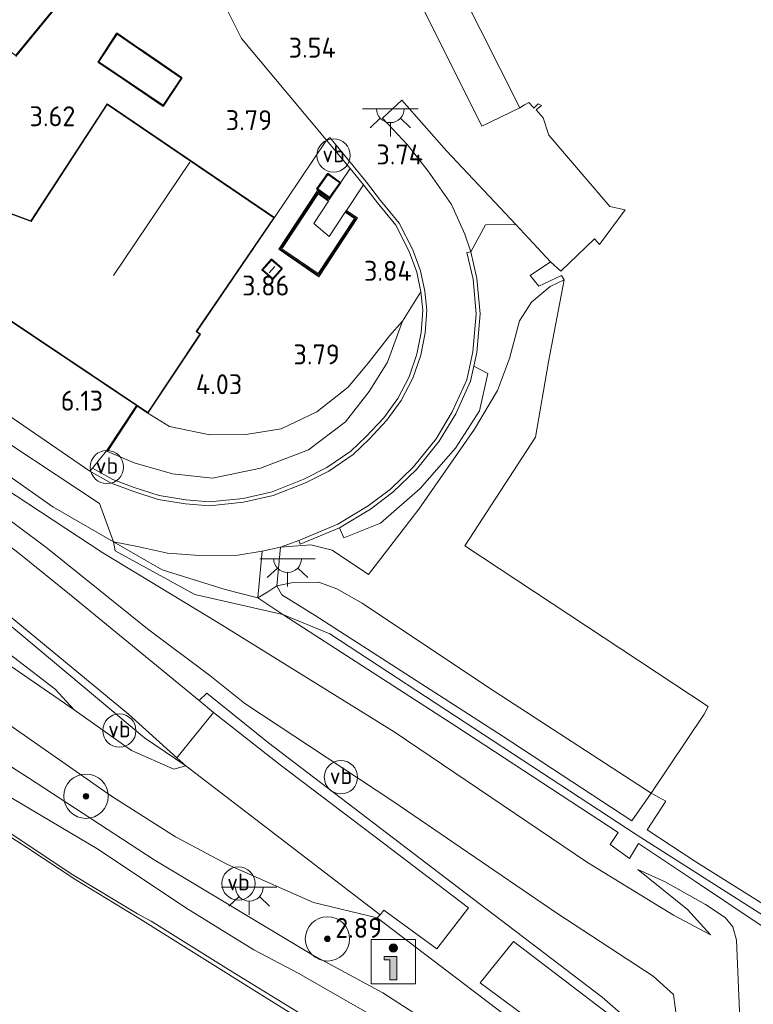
# Model space of a CAD drawing. Extents: x 130905 to 137824, y 412333 to 417928.
# Tile 276 of 313: x 137407 to 137474, y 416286 to 416375. Entities that reach past the tile are written whole.
import ezdxf
from ezdxf.enums import TextEntityAlignment as Align
from ezdxf.lldxf.tags import DXFTag

# ---------------------------------------------------------------- set-up
doc = ezdxf.new("R2010")
doc.units = 0
for name, color, linetype, lineweight in [('B-ME-BC-BETONVORM-GV', 50, 'Continuous', 18), ('B-ME-GR-BOOM-S', 90, 'Continuous', 25), ('B-ME-GR-GRAS-GV', 60, 'Continuous', 13), ('B-ME-GW-TALUD_KRUIN-G', 90, 'Continuous', 18), ('B-ME-GW-TALUD_TEEN-G', 90, 'Continuous', 18), ('B-ME-IE-MEUBILAIR_WEGMEUBILAIR-S', 7, 'Continuous', 25), ('B-ME-IE-TERREINAFSCHEIDING_KUNSTMATIG_HEKWERK-G', 20, 'IE-TERREINAFSCHEIDING-KUNSTMATIG', 18), ('B-ME-IE-TERREINAFSCHEIDING_KUNSTMATIG_MUUR-G', 90, 'IE-TERREINAFSCHEIDING-KUNSTMATIG-DICHT', 18), ('B-ME-IE-TERREINAFSCHEIDING_KUNSTMATIG_MUUR-GV', 90, 'Continuous', 18), ('B-ME-KG-KADASTRAAL_DAKRAND-G', 170, 'Continuous', 18), ('B-ME-KG-KADASTRAAL_NOK-G', 10, 'Continuous', 18), ('B-ME-KL-ET_LS_OV_LICHTPUNT-S', 190, 'Continuous', 25), ('B-ME-OG-BEBOUWING_BEDRIJVEN-GV', 7, 'Continuous', 18), ('B-ME-OG-BEBOUWING_SCHUUR-GV', 7, 'Continuous', 35), ('B-ME-OG-TERREIN_BEDRIJVENTERREIN-GV', 7, 'Continuous', 18), ('B-ME-OG-TERREIN_GROEN-GV', 7, 'Continuous', 18), ('B-ME-OG-TERREIN_GROEN_TUIN-GV', 7, 'Continuous', 18), ('B-ME-OG-WATER_POEL-GV', 7, 'Continuous', 18), ('B-ME-VH-GOOT-GV', 170, 'Continuous', 18), ('B-ME-VH-VERHARDING_ASFALT-GV', 252, 'Continuous', 18), ('B-ME-VH-VERHARDING_BASALTVERHARDING-GV', 252, 'Continuous', 18), ('B-ME-VH-VERHARDING_BETON-GV', 252, 'Continuous', 18), ('B-ME-VH-VERHARDING_HALFVERHARDING-GV', 252, 'Continuous', 18), ('B-ME-VH-VERHARDING_STRAATBAKSTEEN-GV', 252, 'Continuous', 18), ('B-ME-VH-VERHARDING_TEGEL-GV', 252, 'Continuous', 18), ('B-ME-WH-WINTERBED-G', 150, 'WH-WINTERBED', 18), ('X-XX-AL-HOOGTELABEL-S', 7, 'Continuous', 25)]:
    doc.layers.add(name, color=color, linetype=linetype, lineweight=lineweight)
doc.styles.add('NLCS-ISO', font='NLCS-ISO.ttf')
doc.styles.add('NLCS-ISO-ANNOTATIVE-T18', font='NLCS-ISO.ttf', dxfattribs={"height": 1.8})
doc.styles.get("Standard").update_dxf_attribs({"font": 'arial.ttf'})
doc.linetypes.add('IE-TERREINAFSCHEIDING-KUNSTMATIG', pattern='A,4,[82,NLCS.SHX,S=0.75,R=90,X=0,Y=0],4,-2', length=10)
doc.linetypes.add('IE-TERREINAFSCHEIDING-KUNSTMATIG-DICHT', pattern='A,8,-1,[82,NLCS.SHX,S=0.75,R=90,X=0,Y=0],-1', length=10)
tags = doc.linetypes.add('WH-WINTERBED', pattern='A,6,-3.5,["WB",Standard,S=1.8,R=0,X=-1.5,Y=-0.9],-3.5,6,-3.5,6,-3.5,6,-3.5,6,-3.5', length=51).pattern_tags.tags
tags[6] = DXFTag(74, 10)

# ---------------------------------------------------------------- blocks, each defined once
blk = doc.blocks.new('SAL-HOOGTELABEL-SO')
at = {"color": 0, "linetype": 'ByBlock', "lineweight": -2, "style": 'NLCS-ISO-ANNOTATIVE-T18'}
blk.add_attdef('HOOGTE', text='', height=1.8, dxfattribs=at).set_placement((2.788, 0), align=Align.RIGHT)
blk = doc.blocks.new('SGR-BOOM_01-SO')
at = {"linetype": 'ByBlock', "lineweight": 18}
h = blk.add_hatch(color=0, dxfattribs=at)
h.dxf.hatch_style = 1
edge = h.paths.add_edge_path()
edge.add_arc((0, 0), 0.25, 0, 360)
at = {"color": 0, "linetype": 'ByBlock', "lineweight": 18}
for radius in [2, 0.25]:
    blk.add_circle((0, 0), radius, dxfattribs=at)
blk = doc.blocks.new('SIE-WEG_VERKEERSBORD_INFORMATIE-SO')
at = {"linetype": 'ByBlock', "lineweight": 18}
h = blk.add_hatch(color=0, dxfattribs=at)
h.dxf.hatch_style = 1
edge = h.paths.add_edge_path()
edge.add_arc((0, 1.247), 0.373, 0, 360)
h = blk.add_hatch(color=0, dxfattribs=at)
h.dxf.hatch_style = 1
h.paths.add_polyline_path([(0.316, 0.489), (-0.823, 0.489), (-0.823, 0.194), (-0.316, 0.194), (-0.316, -1.62), (0.316, -1.62)])
at = {"color": 0, "linetype": 'ByBlock', "lineweight": 18}
for points in [[(-2, -2), (2, -2), (2, 2), (-2, 2)], [(0.316, 0.489), (-0.823, 0.489), (-0.823, 0.194), (-0.316, 0.194), (-0.316, -1.62), (0.316, -1.62)]]:
    blk.add_lwpolyline(points, close=True, dxfattribs=at)
blk.add_circle((0, 1.247), 0.373, dxfattribs=at)
blk = doc.blocks.new('SKL-ET_OV_LICHTPUNT-SO')
at = {"color": 0, "linetype": 'ByBlock', "lineweight": 18}
for points in [[(-1.25, 0), (-2.5, 0)], [(1.25, 0), (2.5, 0)], [(-0.915, -0.851), (-1.831, -1.703)], [(0.915, -0.851), (1.831, -1.703)], [(0, -1.25), (0, -2.5)]]:
    blk.add_lwpolyline(points, dxfattribs=at)
blk.add_lwpolyline([(0, 0), (1.25, 0, -1), (-1.25, 0)], format="xyb", close=True, dxfattribs=at)
blk = doc.blocks.new('SIE-WEG_PAAL_VERKEERSBORD-SO')
at = {"color": 0, "linetype": 'ByBlock', "lineweight": 18}
blk.add_circle((0, 0), 1.5, dxfattribs=at)
at = {"color": 0, "linetype": 'ByBlock', "lineweight": 18, "style": 'NLCS-ISO'}
blk.add_text('vb', height=1.5, dxfattribs=at).set_placement((0, 0.132), align=Align.MIDDLE_CENTER)

msp = doc.modelspace()

# ---------------------------------------------------------------- linework, layer by layer
at = {"layer": 'B-ME-BC-BETONVORM-GV'}
msp.add_polyline3d([(137452.446, 416367.043, 3.442), (137449.021, 416365.388, 3.568), (137441.905, 416379.635, 3.508), (137445.292, 416381.278, 3.385)], close=True, dxfattribs=at)
at = {"layer": 'B-ME-GR-GRAS-GV'}
for points in [[(137305.965, 416361.624, 2.83), (137313.026, 416359.759, 3.093), (137324.569, 416356.374, 2.88), (137333.761, 416354.074, 2.905), (137345.902, 416350.973, 2.918), (137356.177, 416348.116, 3.03), (137362.24, 416345.63, 2.955), (137370.32, 416341.928, 2.943), (137375.642, 416338.921, 2.893), (137381.025, 416334.977, 2.52), (137393.288, 416326.915, 2.61), (137404.783, 416318.996, 2.694), (137410.525, 416314.594, 2.712), (137412.244, 416312.719, 2.742), (137400.218, 416320.989, 2.562), (137385.862, 416331.116, 2.442), (137375.953, 416336.946, 2.379), (137366.554, 416341.713, 2.677), (137359.629, 416344.677, 2.698), (137352.301, 416347.056, 2.691), (137344.854, 416349.057, 2.715), (137337.144, 416350.813, 2.712), (137322.104, 416353.464, 2.673), (137305.501, 416355.997, 2.565)], [(137306.127, 416351.221, 2.574), (137322.943, 416348.69, 2.604), (137335.523, 416346.601, 2.604), (137346.245, 416344.018, 2.544), (137356.151, 416341.126, 2.648), (137363.23, 416338.267, 2.421), (137369.994, 416335.013, 2.199), (137376.973, 416331.013, 2.199), (137387.162, 416324.535, 2.428), (137401.026, 416315.101, 2.618), (137415.621, 416304.956, 2.824), (137421.37, 416301.284, 2.924), (137426.087, 416298.781, 2.949), (137433.842, 416295.343, 3.037), (137439.567, 416293.968, 3.081), (137456.021, 416281.463, 2.943), (137457.509, 416280.087, 2.994), (137458.497, 416278.505, 3.003), (137459.415, 416277.038, 3.177), (137459.75, 416274.908, 3.082), (137460.759, 416263.191, 3.276), (137462.449, 416245.239, 3.528), (137474.618, 416233.46, 3.519)], [(137442.971, 416285.334, 2.788), (137440.096, 416287.194, 2.788), (137433.675, 416290.656, 2.689), (137419.458, 416299.194, 2.646), (137408.111, 416306.59, 2.439), (137393.653, 416315.837, 2.298), (137377.615, 416327.274, 2.073), (137372.789, 416330.262, 2.055), (137363.809, 416335.765, 2.239), (137356.123, 416339.284, 2.39), (137348.361, 416342.241, 2.446), (137338.868, 416344.326, 2.415), (137324.705, 416346.847, 2.424), (137314.581, 416348.531, 2.28), (137313.311, 416348.59, 2.217), (137312.471, 416348.299, 2.112), (137311.893, 416346.619, 1.689), (137311.263, 416342.7, 1.107), (137309.979, 416342.488, 1.101), (137308.55, 416342.362, 1.101)], [(137370.051, 416348.285, 5.993), (137374.611, 416345.044, 5.703), (137382.835, 416339.728, 5.164), (137391.412, 416333.283, 4.787), (137403.147, 416323.849, 4.35), (137417.129, 416312.338, 3.645), (137421.5, 416308.405, 3.276), (137422.322, 416307.666, 3.207), (137418.593, 416310.208, 3.501), (137404.539, 416321.931, 4.134), (137386.858, 416335.459, 4.797), (137380.557, 416340.175, 5.145), (137374.807, 416343.614, 5.283), (137371.849, 416345.773, 5.625)], [(137371.849, 416345.773, 5.625), (137374.807, 416343.614, 5.283), (137380.557, 416340.175, 5.145), (137386.858, 416335.459, 4.797), (137404.539, 416321.931, 4.134), (137418.593, 416310.208, 3.501), (137422.322, 416307.666, 3.207), (137421.245, 416307.374, 2.985), (137417.426, 416309.069, 2.859), (137412.244, 416312.719, 2.742), (137410.525, 416314.594, 2.712), (137404.783, 416318.996, 2.694), (137393.288, 416326.915, 2.61), (137381.025, 416334.977, 2.52), (137375.642, 416338.921, 2.893), (137370.32, 416341.928, 2.943)], [(137398.765, 416339.17, 6.386), (137410.312, 416331.046, 6.122), (137415.785, 416327.879, 5.971), (137420.172, 416325.358, 6.063), (137425.851, 416323.597, 6.318), (137428.803, 416322.85, 6.3), (137431.069, 416321.32, 6.36), (137446.76, 416311.198, 6.675), (137461.321, 416301.679, 6.659), (137460.603, 416300.576, 6.659), (137462.323, 416299.332, 6.659), (137463.15, 416300.662, 6.553), (137468.287, 416297.239, 7.33), (137474.215, 416293.278, 8.062)], [(137363.809, 416335.765, 2.239), (137372.789, 416330.262, 2.055), (137377.615, 416327.274, 2.073), (137393.653, 416315.837, 2.298), (137408.111, 416306.59, 2.439), (137419.458, 416299.194, 2.646), (137433.675, 416290.656, 2.689), (137440.096, 416287.194, 2.788), (137442.971, 416285.334, 2.788)], [(137466.618, 416284.753, 3.393), (137466.304, 416287.05, 3.411), (137464.484, 416288.708, 3.352), (137455.771, 416294.394, 3.351), (137440.975, 416304.501, 3.467), (137427.649, 416313.314, 3.552), (137424.477, 416315.827, 3.732), (137418.87, 416320.025, 3.93), (137409.804, 416327.319, 4.443), (137398.816, 416335.483, 4.843)], [(137398.816, 416335.483, 4.843), (137409.804, 416327.319, 4.443), (137418.87, 416320.025, 3.93), (137424.477, 416315.827, 3.732), (137427.649, 416313.314, 3.552), (137440.975, 416304.501, 3.467), (137455.771, 416294.394, 3.351), (137464.484, 416288.708, 3.352), (137466.304, 416287.05, 3.411), (137466.618, 416284.753, 3.393)], [(137462.007, 416284.935, 3.241), (137459.858, 416286.804, 3.174), (137448.154, 416295.742, 3.099), (137429.762, 416309.762, 3.288), (137424.198, 416314.245, 3.586), (137423.526, 416313.583, 3.573), (137411.808, 416323.169, 4.117), (137407.428, 416326.723, 4.379), (137397.626, 416334.293, 4.779)], [(137405.852, 416332.788, 6.104), (137414.818, 416326.907, 5.835), (137425.21, 416320.597, 6.33), (137441.111, 416310.738, 6.519), (137458.539, 416298.971, 6.411), (137466.304, 416294.213, 6.48), (137469.649, 416292.445, 6.552), (137467.584, 416294.718, 6.618), (137463.084, 416298.33, 6.573), (137465.548, 416297.215, 6.756), (137469.202, 416295.176, 7.386), (137470.956, 416294.002, 7.857), (137471.647, 416293.153, 7.989), (137471.995, 416291.94, 8.022), (137472.331, 416284.103, 7.8)], [(137472.331, 416284.103, 7.8), (137471.995, 416291.94, 8.022), (137471.647, 416293.153, 7.989), (137470.956, 416294.002, 7.857), (137469.202, 416295.176, 7.386), (137465.548, 416297.215, 6.756), (137463.084, 416298.33, 6.573), (137467.584, 416294.718, 6.618), (137469.649, 416292.445, 6.552), (137466.304, 416294.213, 6.48), (137458.539, 416298.971, 6.411), (137441.111, 416310.738, 6.519), (137425.21, 416320.597, 6.33), (137414.818, 416326.907, 5.835), (137405.852, 416332.788, 6.104)], [(137367.266, 416331.775, 1.135), (137378.025, 416324.902, 1.017), (137386.782, 416318.779, 1.017), (137397.223, 416311.23, 1.117), (137405.86, 416305.223, 1.13), (137414.425, 416300.143, 1.142), (137422.312, 416294.882, 1.117), (137428.439, 416291.071, 1.167), (137432.507, 416288.934, 1.122), (137442.325, 416283.306, 1.338)], [(137442.325, 416283.306, 1.338), (137432.507, 416288.934, 1.122), (137428.439, 416291.071, 1.167), (137422.312, 416294.882, 1.117), (137414.425, 416300.143, 1.142), (137405.86, 416305.223, 1.13), (137397.223, 416311.23, 1.117), (137386.782, 416318.779, 1.017), (137378.025, 416324.902, 1.017), (137367.266, 416331.775, 1.135)], [(137438.368, 416281.283, 0.585), (137429.166, 416286.993, 0.585), (137417.927, 416294.022, 0.585), (137412.396, 416297.409, 0.585), (137407.973, 416300.306, 0.585), (137402.119, 416304.077, 0.585), (137395.246, 416308.803, 0.585), (137387.221, 416314.592, 0.585), (137378.724, 416320.862, 0.585), (137373.487, 416324.687, 0.585), (137368.038, 416328.734, 0.585)], [(137434.481, 416284.192, 1.033), (137426.157, 416289.302, 1.033), (137419.174, 416293.666, 0.933), (137417.956, 416294.318, 0.998), (137412.108, 416297.849, 0.946), (137405.188, 416302.44, 0.908), (137399.72, 416306.111, 0.858), (137390.916, 416312.349, 0.921), (137378.65, 416321.286, 0.846), (137369.345, 416328.093, 0.858)], [(137369.345, 416328.093, 0.858), (137378.65, 416321.286, 0.846), (137390.916, 416312.349, 0.921), (137399.72, 416306.111, 0.858), (137405.188, 416302.44, 0.908), (137412.108, 416297.849, 0.946), (137417.956, 416294.318, 0.998), (137419.174, 416293.666, 0.933), (137426.157, 416289.302, 1.033), (137434.481, 416284.192, 1.033)]]:
    msp.add_polyline3d(points, dxfattribs=at)
for points in [[(137453.362, 416351.931, 3.576), (137454.171, 416350.946, 3.57), (137456.19, 416351.906, 3.385), (137456.444, 416351.536, 3.408), (137455.173, 416350.938, 3.519), (137453.487, 416349.518, 3.78), (137452.423, 416347.839, 3.84), (137451.516, 416344.421, 4.032), (137450.426, 416341.542, 4.371), (137448.353, 416338.049, 4.479), (137443.334, 416330.83, 4.851), (137438.796, 416324.951, 5.25), (137435.527, 416327.146, 5.247), (137433.594, 416327.628, 5.247), (137430.867, 416327.422, 5.339), (137432.506, 416328.006, 5.163), (137432.642, 416327.682, 5.163), (137436.173, 416329.161, 5.001), (137436.579, 416328.253, 5.001), (137439.875, 416329.576, 4.739), (137443.464, 416332.708, 4.639), (137446.64, 416336.349, 4.526), (137448.796, 416339.699, 4.376), (137449.561, 416343.061, 4.126), (137448.287, 416343.74, 4.24), (137448.558, 416344.965, 4.179), (137448.872, 416348.471, 3.984), (137448.569, 416351.652, 3.876), (137448.018, 416354.063, 3.822), (137449.339, 416356.501, 3.78), (137452.097, 416356.511, 3.633), (137455.212, 416353.158, 3.561)], [(137447.492, 416327.517, 1.875), (137469.441, 416313.023, 1.845), (137469.087, 416312.343, 1.905), (137464.279, 416305.21, 6.387), (137449.537, 416314.802, 6.429), (137438.212, 416322.343, 6.285), (137435.922, 416323.644, 6.306), (137434.313, 416324.251, 6.249), (137432.006, 416324.225, 6.219), (137430.535, 416323.909, 6.172), (137430.867, 416327.422, 5.339), (137433.594, 416327.628, 5.247), (137435.527, 416327.146, 5.247), (137438.796, 416324.951, 5.25), (137443.334, 416330.83, 4.851), (137448.353, 416338.049, 4.479), (137450.426, 416341.542, 4.371), (137451.516, 416344.421, 4.032), (137452.423, 416347.839, 3.84), (137453.487, 416349.518, 3.78), (137455.173, 416350.938, 3.519), (137456.444, 416351.536, 3.408), (137455.026, 416344.14, 2.253), (137453.852, 416337.347, 1.782)], [(137435.023, 416334.584, 4.854), (137432.948, 416333.528, 4.965), (137430.091, 416332.404, 5.118), (137427.472, 416331.813, 5.286), (137424.434, 416331.504, 5.493), (137422.316, 416331.673, 5.61), (137419.904, 416332.068, 5.724), (137417.659, 416332.798, 5.775), (137415.731, 416333.502, 5.862), (137413.89, 416334.54, 5.994), (137415.15, 416336.099, 5.991), (137415.233, 416336.044, 5.991), (137417.643, 416335.011, 5.826), (137421.118, 416334.013, 5.762), (137424.714, 416333.621, 5.64), (137429.042, 416334.538, 5.303), (137433.383, 416336.188, 4.83), (137436.72, 416338.724, 4.638), (137438.843, 416341.457, 4.419), (137440.511, 416344.112, 4.287), (137441.869, 416347.789, 4.062), (137443.522, 416350.444, 3.981), (137443.694, 416348.777, 4.053), (137443.549, 416346.789, 4.134), (137443.166, 416344.82, 4.212), (137442.458, 416342.79, 4.284), (137441.428, 416340.816, 4.425), (137440.164, 416339.09, 4.545), (137438.589, 416337.392, 4.653), (137437.184, 416336.06, 4.731)], [(137436.72, 416338.724, 4.638), (137433.383, 416336.188, 4.83), (137429.042, 416334.538, 5.303), (137424.714, 416333.621, 5.64), (137421.118, 416334.013, 5.762), (137417.643, 416335.011, 5.826), (137415.233, 416336.044, 5.991), (137417.935, 416340.129, 4.332), (137418.892, 416339.487, 4.158), (137420.842, 416338.303, 4.311), (137424.488, 416337.54, 4.26), (137427.739, 416337.583, 4.233), (137430.919, 416338.098, 4.188), (137434.125, 416339.609, 4.128), (137436.954, 416341.834, 4.014), (137438.873, 416344.165, 4.023), (137440.683, 416346.475, 4.026), (137441.869, 416347.789, 4.062), (137440.511, 416344.112, 4.287), (137438.843, 416341.457, 4.419)], [(137420.664, 416326.855, 5.688), (137423.58, 416326.661, 5.736), (137426.99, 416326.68, 5.628), (137429.209, 416327.056, 5.367), (137428.803, 416322.85, 6.3), (137425.851, 416323.597, 6.318), (137420.172, 416325.358, 6.063), (137415.785, 416327.879, 5.971), (137417.952, 416327.459, 5.748)], [(137464.279, 416305.21, 6.387), (137462.561, 416302.731, 6.597), (137450.836, 416310.374, 6.375), (137433.996, 416321.249, 6.318), (137430.985, 416323.119, 6.123), (137430.535, 416323.909, 6.172), (137432.006, 416324.225, 6.219), (137434.313, 416324.251, 6.249), (137435.922, 416323.644, 6.306), (137438.212, 416322.343, 6.285), (137449.537, 416314.802, 6.429)]]:
    msp.add_polyline3d(points, close=True, dxfattribs=at)
at = {"layer": 'B-ME-GW-TALUD_KRUIN-G'}
for points in [[(137422.322, 416307.666, 3.207), (137418.593, 416310.208, 3.501), (137404.539, 416321.931, 4.134), (137386.858, 416335.459, 4.797), (137380.557, 416340.175, 5.145), (137374.807, 416343.614, 5.283), (137371.849, 416345.773, 5.625), (137362.209, 416351.794, 6.318), (137354.054, 416355.343, 6.588), (137345.602, 416358.208, 6.897), (137330.947, 416362.241, 7.068), (137314.434, 416366.314, 7.098), (137302.427, 416369.404, 7.146)], [(137469.649, 416292.445, 6.552), (137466.304, 416294.213, 6.48), (137458.539, 416298.971, 6.411), (137441.111, 416310.738, 6.519), (137425.21, 416320.597, 6.33), (137414.818, 416326.907, 5.835), (137405.852, 416332.788, 6.104), (137392.543, 416341.89, 6.564), (137381.142, 416348.618, 6.63), (137375.981, 416351.127, 6.327), (137375.029, 416351.517, 6.157)], [(137456.444, 416351.536, 3.408), (137455.173, 416350.938, 3.519), (137453.487, 416349.518, 3.78), (137452.423, 416347.839, 3.84), (137451.516, 416344.421, 4.032), (137450.426, 416341.542, 4.371), (137448.353, 416338.049, 4.479), (137443.334, 416330.83, 4.851), (137438.796, 416324.951, 5.25)], [(137311.263, 416342.7, 1.107), (137311.893, 416346.619, 1.689), (137312.471, 416348.299, 2.112), (137313.311, 416348.59, 2.217), (137314.581, 416348.531, 2.28), (137324.705, 416346.847, 2.424), (137338.868, 416344.326, 2.415), (137348.361, 416342.241, 2.446), (137356.123, 416339.284, 2.39), (137363.809, 416335.765, 2.239), (137372.789, 416330.262, 2.055), (137377.615, 416327.274, 2.073), (137393.653, 416315.837, 2.298), (137408.111, 416306.59, 2.439), (137419.458, 416299.194, 2.646), (137433.675, 416290.656, 2.689), (137440.096, 416287.194, 2.788), (137442.971, 416285.334, 2.788)], [(137441.869, 416347.789, 4.062), (137440.511, 416344.112, 4.287), (137438.843, 416341.457, 4.419), (137436.72, 416338.724, 4.638), (137433.383, 416336.188, 4.83), (137429.042, 416334.538, 5.303), (137424.714, 416333.621, 5.64), (137421.118, 416334.013, 5.762), (137417.643, 416335.011, 5.826), (137415.233, 416336.044, 5.991)], [(137434.481, 416284.192, 1.033), (137426.157, 416289.302, 1.033), (137419.174, 416293.666, 0.933), (137417.956, 416294.318, 0.998), (137412.108, 416297.849, 0.946), (137405.188, 416302.44, 0.908), (137399.72, 416306.111, 0.858), (137390.916, 416312.349, 0.921), (137378.65, 416321.286, 0.846), (137369.345, 416328.093, 0.858), (137363.382, 416332.63, 0.858), (137359.92, 416334.571, 0.858), (137353.7, 416337.209, 0.858), (137346.819, 416339.814, 0.846), (137345.624, 416340.1, 0.846)], [(137464.279, 416305.21, 6.387), (137449.537, 416314.802, 6.429), (137438.212, 416322.343, 6.285), (137435.922, 416323.644, 6.306), (137434.313, 416324.251, 6.249), (137432.006, 416324.225, 6.219), (137430.535, 416323.909, 6.172), (137429.723, 416323.383, 6.081), (137428.803, 416322.85, 6.3), (137425.851, 416323.597, 6.318), (137420.172, 416325.358, 6.063), (137415.785, 416327.879, 5.971)]]:
    msp.add_polyline3d(points, dxfattribs=at)
at = {"layer": 'B-ME-GW-TALUD_TEEN-G'}
for points in [[(137418.87, 416320.025, 3.93), (137409.804, 416327.319, 4.443), (137398.816, 416335.483, 4.843), (137387.399, 416343.303, 5.368), (137384.305, 416344.994, 5.479), (137377.325, 416349.733, 5.995), (137375.029, 416351.517, 6.157)], [(137418.892, 416339.487, 4.158), (137420.842, 416338.303, 4.311), (137424.488, 416337.54, 4.26), (137427.739, 416337.583, 4.233), (137430.919, 416338.098, 4.188), (137434.125, 416339.609, 4.128), (137436.954, 416341.834, 4.014), (137438.873, 416344.165, 4.023), (137440.683, 416346.475, 4.026), (137441.869, 416347.789, 4.062)], [(137345.185, 416340.747, 0.732), (137353.043, 416338.489, 1.048), (137359.427, 416336.099, 1.148), (137367.266, 416331.775, 1.135), (137378.025, 416324.902, 1.017), (137386.782, 416318.779, 1.017), (137397.223, 416311.23, 1.117), (137405.86, 416305.223, 1.13), (137414.425, 416300.143, 1.142), (137422.312, 416294.882, 1.117), (137428.439, 416291.071, 1.167), (137432.507, 416288.934, 1.122)], [(137422.322, 416307.666, 3.207), (137421.245, 416307.374, 2.985), (137417.426, 416309.069, 2.859), (137412.244, 416312.719, 2.742), (137410.525, 416314.594, 2.712), (137404.783, 416318.996, 2.694), (137393.288, 416326.915, 2.61), (137381.025, 416334.977, 2.52), (137375.642, 416338.921, 2.893)], [(137415.785, 416327.879, 5.971), (137417.952, 416327.459, 5.748), (137420.664, 416326.855, 5.688), (137423.58, 416326.661, 5.736), (137426.99, 416326.68, 5.628), (137429.209, 416327.056, 5.367), (137430.867, 416327.422, 5.339)], [(137438.796, 416324.951, 5.25), (137435.527, 416327.146, 5.247), (137433.594, 416327.628, 5.247), (137430.867, 416327.422, 5.339)], [(137480.151, 416240.345, 3.9), (137472.179, 416248.135, 3.924), (137470.526, 416249.847, 3.936), (137469.584, 416251.85, 3.891), (137469.069, 416254.264, 3.762), (137468.575, 416258.881, 3.63), (137466.629, 416282.102, 3.369), (137466.618, 416284.753, 3.393), (137466.304, 416287.05, 3.411), (137464.484, 416288.708, 3.352), (137455.771, 416294.394, 3.351), (137440.975, 416304.501, 3.467), (137427.649, 416313.314, 3.552), (137424.477, 416315.827, 3.732), (137418.87, 416320.025, 3.93)], [(137432.507, 416288.934, 1.122), (137442.325, 416283.306, 1.338), (137452.168, 416276.466, 1.2), (137452.91, 416275.716, 1.2), (137454.262, 416274.354, 1.2), (137454.969, 416272.829, 1.143), (137456.005, 416262.322, 1.014), (137456.634, 416248.503, 1.245), (137457.056, 416244.981, 1.245), (137457.625, 416243.218, 1.245), (137459.155, 416241.064, 1.245), (137461.4, 416238.9, 1.198), (137466.428, 416234.057, 1.14), (137474.082, 416226.686, 1.148), (137477.658, 416223.225, 1.116), (137486.022, 416215.305, 1.116), (137487.346, 416214.351, 1.108), (137489.232, 416212.946, 1.122), (137490.393, 416212.94, 1.218), (137492.118, 416213.489, 1.224), (137505.121, 416219.258, 1.002), (137516.204, 416224.588, 1.185), (137520.251, 416226.175, 1.272)]]:
    msp.add_polyline3d(points, dxfattribs=at)
at = {"layer": 'B-ME-IE-TERREINAFSCHEIDING_KUNSTMATIG_HEKWERK-G'}
for points in [[(137425.026, 416377.975, 3.585), (137427.326, 416373.293, 3.657), (137435.017, 416364.127, 3.75), (137430.312, 416357.145, 3.882)], [(137452.097, 416356.511, 3.633), (137445.823, 416363.157, 3.735), (137441.794, 416367.723, 3.738)]]:
    msp.add_polyline3d(points, dxfattribs=at)
at = {"layer": 'B-ME-IE-TERREINAFSCHEIDING_KUNSTMATIG_MUUR-G'}
msp.add_polyline3d([(137436.789, 416357.684, 5.366), (137437.663, 416357.097, 5.366), (137434.279, 416351.943, 5.366), (137430.83, 416354.306, 5.366), (137434.225, 416359.437, 5.366), (137435.166, 416358.758, 5.366)], dxfattribs=at)
at = {"layer": 'B-ME-IE-TERREINAFSCHEIDING_KUNSTMATIG_MUUR-GV'}
for points in [[(137434.199, 416359.579, 3.882), (137435.28, 416358.799, 3.882), (137435.169, 416358.632, 3.882), (137434.251, 416359.295, 3.882), (137430.967, 416354.333, 3.882), (137434.251, 416352.083, 3.882), (137437.525, 416357.069, 3.882), (137436.695, 416357.626, 3.882), (137436.806, 416357.793, 3.882), (137437.801, 416357.125, 3.882), (137434.307, 416351.803, 3.882), (137430.692, 416354.279, 3.882)], [(137417.935, 416340.129, 4.332), (137415.233, 416336.044, 5.991), (137415.15, 416336.099, 5.991), (137417.852, 416340.184, 5.991)]]:
    msp.add_polyline3d(points, close=True, dxfattribs=at)
at = {"layer": 'B-ME-KG-KADASTRAAL_DAKRAND-G'}
for points in [[(137416.768, 416383.73, 9.138), (137406.961, 416371.753, 9.138), (137396.483, 416380.213, 8.895)], [(137402.898, 416358.811, 11.574), (137407.876, 416356.975, 11.394), (137408.347, 416356.793, 10.362), (137415.23, 416367.339, 10.272), (137430.243, 416357.132, 10.338), (137423.248, 416346.866, 10.371), (137423.576, 416346.62, 11.619), (137418.878, 416339.556, 11.616), (137403.243, 416350.036, 11.616)]]:
    msp.add_polyline3d(points, dxfattribs=at)
for points in [[(137416.114, 416373.699, 6.396), (137414.478, 416371.188, 6.366), (137420.267, 416367.271, 6.396), (137421.895, 416369.726, 6.396)], [(137435.278, 416358.982, 5.278), (137434.208, 416359.746, 5.278), (137435.132, 416361.039, 5.278), (137436.202, 416360.275, 5.278)], [(137430.158, 416351.644, 5.416), (137429.26, 416352.423, 5.416), (137430.032, 416353.313, 5.416), (137430.93, 416352.535, 5.416)]]:
    msp.add_polyline3d(points, close=True, dxfattribs=at)
at = {"layer": 'B-ME-KG-KADASTRAAL_NOK-G'}
for points in [[(137415.794, 416351.913, 13.464), (137422.66, 416362.132, 13.443)], [(137429.846, 416352.167, 6.003), (137430.335, 416352.74, 5.978)]]:
    msp.add_polyline3d(points, dxfattribs=at)
at = {"layer": 'B-ME-OG-BEBOUWING_BEDRIJVEN-GV'}
for points in [[(137416.838, 416383.737, 3.288), (137406.969, 416371.683, 3.522)], [(137402.964, 416358.84, 3.693), (137408.328, 416356.854, 3.693), (137415.216, 416367.409, 3.543), (137415.309, 416367.346, 3.912), (137430.312, 416357.145, 3.882), (137423.316, 416346.877, 4.083), (137423.644, 416346.632, 4.083), (137418.892, 416339.487, 4.158), (137417.935, 416340.129, 4.332), (137417.852, 416340.184, 5.991), (137403.173, 416350.022, 6.585)]]:
    msp.add_polyline3d(points, dxfattribs=at)
at = {"layer": 'B-ME-OG-BEBOUWING_SCHUUR-GV'}
for points in [[(137421.964, 416369.739, 3.756), (137420.281, 416367.202, 3.876), (137416.564, 416369.716, 3.816), (137416.438, 416369.802, 3.543), (137414.409, 416371.175, 3.522), (137416.101, 416373.77, 3.522), (137418.175, 416372.343, 3.489), (137418.272, 416372.276, 3.669)], [(137436.271, 416360.287, 4.053), (137435.29, 416358.912, 4.053), (137434.139, 416359.734, 4.053), (137435.12, 416361.109, 4.053)], [(137431, 416352.54, 4.016), (137430.163, 416351.574, 4.016), (137429.189, 416352.418, 4.016), (137430.027, 416353.384, 4.016)]]:
    msp.add_polyline3d(points, close=True, dxfattribs=at)
at = {"layer": 'B-ME-OG-TERREIN_BEDRIJVENTERREIN-GV'}
for points in [[(137406.969, 416371.683, 3.522), (137416.838, 416383.737, 3.288)], [(137425.026, 416377.975, 3.585), (137427.326, 416373.293, 3.657), (137435.017, 416364.127, 3.75), (137430.312, 416357.145, 3.882), (137415.309, 416367.346, 3.912), (137415.216, 416367.409, 3.543), (137408.328, 416356.854, 3.693), (137402.964, 416358.84, 3.693)], [(137371.798, 416361.108, 6.648), (137400.025, 416350.576, 6.585), (137401.643, 416355.34, 4.034), (137405.12, 416352.924, 3.969), (137403.173, 416350.022, 6.585), (137417.852, 416340.184, 5.991), (137415.15, 416336.099, 5.991), (137413.89, 416334.54, 5.994), (137413.652, 416334.264, 5.976), (137401.222, 416342.783, 6.498), (137394.781, 416347.021, 6.616), (137385.408, 416352.084, 6.65), (137378.082, 416355.394, 6.51), (137372.436, 416357.413, 6.537)]]:
    msp.add_polyline3d(points, dxfattribs=at)
msp.add_polyline3d([(137416.101, 416373.77, 3.522), (137414.409, 416371.175, 3.522), (137416.438, 416369.802, 3.543), (137416.564, 416369.716, 3.816), (137420.281, 416367.202, 3.876), (137421.964, 416369.739, 3.756), (137418.272, 416372.276, 3.669), (137418.175, 416372.343, 3.489)], close=True, dxfattribs=at)
at = {"layer": 'B-ME-OG-TERREIN_GROEN-GV'}
for points in [[(137436.271, 416360.287, 4.053), (137435.12, 416361.109, 4.053), (137434.139, 416359.734, 4.053), (137435.29, 416358.912, 4.053), (137436.271, 416360.287, 4.053), (137435.28, 416358.799, 3.882), (137434.199, 416359.579, 3.882), (137430.692, 416354.279, 3.882), (137434.307, 416351.803, 3.882), (137437.801, 416357.125, 3.882), (137436.806, 416357.793, 3.882), (137438.336, 416360.102, 3.795), (137439.6, 416358.468, 3.855), (137441.248, 416356.454, 3.855), (137442.464, 416354.082, 3.924), (137443.14, 416352.229, 3.93), (137443.522, 416350.444, 3.981), (137441.869, 416347.789, 4.062), (137440.683, 416346.475, 4.026), (137438.873, 416344.165, 4.023), (137436.954, 416341.834, 4.014), (137434.125, 416339.609, 4.128), (137430.919, 416338.098, 4.188), (137427.739, 416337.583, 4.233), (137424.488, 416337.54, 4.26), (137420.842, 416338.303, 4.311), (137418.892, 416339.487, 4.158), (137423.644, 416346.632, 4.083), (137423.316, 416346.877, 4.083), (137430.312, 416357.145, 3.882), (137435.017, 416364.127, 3.75), (137437.13, 416361.576, 3.795)], [(137429.189, 416352.418, 4.016), (137430.163, 416351.574, 4.016), (137431, 416352.54, 4.016), (137430.027, 416353.384, 4.016)]]:
    msp.add_polyline3d(points, close=True, dxfattribs=at)
at = {"layer": 'B-ME-OG-TERREIN_GROEN_TUIN-GV'}
msp.add_polyline3d([(137433.858, 416356.604, 3.903), (137435.242, 416355.433, 3.855), (137436.695, 416357.626, 3.882), (137437.525, 416357.069, 3.882), (137434.251, 416352.083, 3.882), (137430.967, 416354.333, 3.882), (137434.251, 416359.295, 3.882), (137435.169, 416358.632, 3.882)], close=True, dxfattribs=at)
at = {"layer": 'B-ME-OG-WATER_POEL-GV'}
msp.add_polyline3d([(137368.038, 416328.734, 0.585), (137373.487, 416324.687, 0.585), (137378.724, 416320.862, 0.585), (137387.221, 416314.592, 0.585), (137395.246, 416308.803, 0.585), (137402.119, 416304.077, 0.585), (137407.973, 416300.306, 0.585), (137412.396, 416297.409, 0.585), (137417.927, 416294.022, 0.585), (137429.166, 416286.993, 0.585), (137438.368, 416281.283, 0.585)], dxfattribs=at)
at = {"layer": 'B-ME-VH-GOOT-GV'}
for points in [[(137430.197, 416332.061, 5.118), (137427.53, 416331.459, 5.286), (137424.438, 416331.145, 5.493), (137422.273, 416331.318, 5.61), (137419.82, 416331.72, 5.724), (137417.542, 416332.459, 5.775), (137415.581, 416333.176, 5.862), (137413.652, 416334.264, 5.976), (137413.89, 416334.54, 5.994), (137415.731, 416333.502, 5.862), (137417.659, 416332.798, 5.775), (137419.904, 416332.068, 5.724), (137422.316, 416331.673, 5.61), (137424.434, 416331.504, 5.493), (137427.472, 416331.813, 5.286), (137430.091, 416332.404, 5.118), (137432.948, 416333.528, 4.965), (137435.023, 416334.584, 4.854), (137437.184, 416336.06, 4.731), (137438.589, 416337.392, 4.653), (137440.164, 416339.09, 4.545), (137441.428, 416340.816, 4.425), (137442.458, 416342.79, 4.284), (137443.166, 416344.82, 4.212), (137443.549, 416346.789, 4.134), (137443.694, 416348.777, 4.053), (137443.522, 416350.444, 3.981), (137443.14, 416352.229, 3.93), (137442.464, 416354.082, 3.924), (137441.248, 416356.454, 3.855), (137439.6, 416358.468, 3.855), (137438.336, 416360.102, 3.795), (137437.13, 416361.576, 3.795), (137435.017, 416364.127, 3.75), (137435.292, 416364.355, 3.75), (137437.406, 416361.804, 3.795), (137438.616, 416360.324, 3.795), (137439.88, 416358.69, 3.855), (137441.549, 416356.651, 3.855), (137442.793, 416354.225, 3.924), (137443.484, 416352.328, 3.93), (137443.876, 416350.5, 3.981), (137444.053, 416348.783, 4.053), (137443.904, 416346.742, 4.134), (137443.512, 416344.727, 4.212), (137442.787, 416342.647, 4.284), (137441.732, 416340.626, 4.425), (137440.44, 416338.862, 4.545), (137438.843, 416337.14, 4.653), (137437.41, 416335.781, 4.731), (137435.206, 416334.276, 4.854), (137433.095, 416333.202, 4.965)], [(137436.173, 416329.161, 5.001), (137432.642, 416327.682, 5.163), (137432.506, 416328.006, 5.163), (137436.014, 416329.475, 5.001), (137438.768, 416331.137, 4.833), (137440.767, 416332.628, 4.755), (137442.866, 416334.653, 4.614), (137444.887, 416337.167, 4.512), (137446.347, 416339.615, 4.419), (137447.651, 416342.494, 4.308), (137448.21, 416345.019, 4.179), (137448.519, 416348.47, 3.984), (137448.222, 416351.596, 3.876), (137447.676, 416353.985, 3.822), (137448.018, 416354.063, 3.822), (137448.569, 416351.652, 3.876), (137448.872, 416348.471, 3.984), (137448.558, 416344.965, 4.179), (137448.287, 416343.74, 4.24), (137447.986, 416342.382, 4.308), (137446.659, 416339.452, 4.419), (137445.176, 416336.967, 4.512), (137443.126, 416334.416, 4.614), (137440.994, 416332.36, 4.755), (137438.964, 416330.845, 4.833)]]:
    msp.add_polyline3d(points, close=True, dxfattribs=at)
at = {"layer": 'B-ME-VH-VERHARDING_ASFALT-GV'}
for points in [[(137441.905, 416379.635, 3.508), (137449.021, 416365.388, 3.568), (137452.446, 416367.043, 3.442), (137452.878, 416367.326, 3.384), (137453.247, 416367.53, 3.39), (137453.644, 416367.097, 3.39), (137453.708, 416367.027, 3.39), (137454.105, 416367.411, 3.327), (137454.413, 416367.258, 3.412), (137453.93, 416366.871, 3.457), (137454.56, 416366.14, 3.457), (137455.057, 416364.571, 3.457), (137460.569, 416358.136, 3.457), (137461.958, 416357.854, 3.433), (137459.629, 416354.719, 3.538), (137459.193, 416355.217, 3.551), (137456.14, 416352.306, 3.523), (137455.212, 416353.158, 3.561), (137452.097, 416356.511, 3.633), (137445.823, 416363.157, 3.735), (137441.794, 416367.723, 3.738), (137440.061, 416366.1, 3.846), (137442.304, 416363.714, 3.897), (137444.175, 416361.339, 3.897), (137446.266, 416358.313, 3.9), (137447.492, 416355.658, 3.9), (137448.018, 416354.063, 3.822), (137447.676, 416353.985, 3.822), (137448.222, 416351.596, 3.876), (137448.519, 416348.47, 3.984), (137448.21, 416345.019, 4.179), (137447.651, 416342.494, 4.308), (137446.347, 416339.615, 4.419), (137444.887, 416337.167, 4.512), (137442.866, 416334.653, 4.614), (137440.767, 416332.628, 4.755), (137438.768, 416331.137, 4.833), (137436.014, 416329.475, 5.001), (137432.506, 416328.006, 5.163), (137430.867, 416327.422, 5.339), (137429.209, 416327.056, 5.367), (137426.99, 416326.68, 5.628), (137423.58, 416326.661, 5.736), (137420.664, 416326.855, 5.688), (137417.952, 416327.459, 5.748), (137415.785, 416327.879, 5.971), (137410.312, 416331.046, 6.122), (137398.765, 416339.17, 6.386)], [(137401.222, 416342.783, 6.498), (137413.652, 416334.264, 5.976), (137415.581, 416333.176, 5.862), (137417.542, 416332.459, 5.775), (137419.82, 416331.72, 5.724), (137422.273, 416331.318, 5.61), (137424.438, 416331.145, 5.493), (137427.53, 416331.459, 5.286), (137430.197, 416332.061, 5.118), (137433.095, 416333.202, 4.965), (137435.206, 416334.276, 4.854), (137437.41, 416335.781, 4.731), (137438.843, 416337.14, 4.653), (137440.44, 416338.862, 4.545), (137441.732, 416340.626, 4.425), (137442.787, 416342.647, 4.284), (137443.512, 416344.727, 4.212), (137443.904, 416346.742, 4.134), (137444.053, 416348.783, 4.053), (137443.876, 416350.5, 3.981), (137443.484, 416352.328, 3.93), (137442.793, 416354.225, 3.924), (137441.549, 416356.651, 3.855), (137439.88, 416358.69, 3.855), (137438.616, 416360.324, 3.795), (137437.406, 416361.804, 3.795), (137435.292, 416364.355, 3.75), (137435.017, 416364.127, 3.75), (137427.326, 416373.293, 3.657), (137425.026, 416377.975, 3.585)], [(137366.554, 416341.713, 2.677), (137375.953, 416336.946, 2.379), (137385.862, 416331.116, 2.442), (137400.218, 416320.989, 2.562), (137412.244, 416312.719, 2.742), (137417.426, 416309.069, 2.859), (137421.245, 416307.374, 2.985), (137422.322, 416307.666, 3.207), (137439.852, 416294.25, 3.011), (137439.567, 416293.968, 3.081), (137433.842, 416295.343, 3.037), (137426.087, 416298.781, 2.949), (137421.37, 416301.284, 2.924), (137415.621, 416304.956, 2.824), (137401.026, 416315.101, 2.618), (137387.162, 416324.535, 2.428), (137376.973, 416331.013, 2.199), (137369.994, 416335.013, 2.199)], [(137397.626, 416334.293, 4.779), (137407.428, 416326.723, 4.379), (137411.808, 416323.169, 4.117), (137423.526, 416313.583, 3.573), (137424.821, 416312.479, 3.444), (137421.5, 416308.405, 3.276), (137417.129, 416312.338, 3.645), (137403.147, 416323.849, 4.35)]]:
    msp.add_polyline3d(points, dxfattribs=at)
at = {"layer": 'B-ME-VH-VERHARDING_BASALTVERHARDING-GV'}
msp.add_polyline3d([(137447.81, 416294.873, 3.064), (137444.952, 416291.159, 3.002), (137440.167, 416294.655, 3.011), (137439.852, 416294.25, 3.011), (137422.322, 416307.666, 3.207), (137421.5, 416308.405, 3.276), (137424.821, 416312.479, 3.444), (137430.811, 416307.767, 3.202), (137440.132, 416300.696, 3.077)], close=True, dxfattribs=at)
at = {"layer": 'B-ME-VH-VERHARDING_BETON-GV'}
msp.add_polyline3d([(137449.339, 416356.501, 3.78), (137448.018, 416354.063, 3.822), (137447.492, 416355.658, 3.9), (137446.266, 416358.313, 3.9), (137444.175, 416361.339, 3.897), (137442.304, 416363.714, 3.897), (137440.061, 416366.1, 3.846), (137441.794, 416367.723, 3.738), (137445.823, 416363.157, 3.735), (137452.097, 416356.511, 3.633)], close=True, dxfattribs=at)
at = {"layer": 'B-ME-VH-VERHARDING_HALFVERHARDING-GV'}
msp.add_polyline3d([(137439.875, 416329.576, 4.739), (137436.579, 416328.253, 5.001), (137436.173, 416329.161, 5.001), (137438.964, 416330.845, 4.833), (137440.994, 416332.36, 4.755), (137443.126, 416334.416, 4.614), (137445.176, 416336.967, 4.512), (137446.659, 416339.452, 4.419), (137447.986, 416342.382, 4.308), (137448.287, 416343.74, 4.24), (137449.561, 416343.061, 4.126), (137448.796, 416339.699, 4.376), (137446.64, 416336.349, 4.526), (137443.464, 416332.708, 4.639)], close=True, dxfattribs=at)
at = {"layer": 'B-ME-VH-VERHARDING_STRAATBAKSTEEN-GV'}
msp.add_polyline3d([(137429.723, 416323.383, 6.081), (137428.803, 416322.85, 6.3), (137429.209, 416327.056, 5.367), (137430.867, 416327.422, 5.339), (137430.535, 416323.909, 6.172)], close=True, dxfattribs=at)
for points in [[(137474.215, 416293.278, 8.062), (137468.287, 416297.239, 7.33), (137463.15, 416300.662, 6.553), (137462.323, 416299.332, 6.659), (137460.603, 416300.576, 6.659), (137461.321, 416301.679, 6.659), (137446.76, 416311.198, 6.675), (137431.069, 416321.32, 6.36), (137428.803, 416322.85, 6.3), (137429.723, 416323.383, 6.081), (137430.535, 416323.909, 6.172), (137430.985, 416323.119, 6.123), (137433.996, 416321.249, 6.318), (137450.836, 416310.374, 6.375), (137462.561, 416302.731, 6.597), (137464.279, 416305.21, 6.387), (137465.609, 416304.492, 6.387), (137463.94, 416301.915, 6.45), (137468.318, 416299.006, 7.295), (137475.185, 416294.719, 8.088)], [(137456.021, 416281.463, 2.943), (137439.567, 416293.968, 3.081), (137439.852, 416294.25, 3.011), (137440.167, 416294.655, 3.011), (137444.952, 416291.159, 3.002), (137447.81, 416294.873, 3.064), (137440.132, 416300.696, 3.077), (137430.811, 416307.767, 3.202), (137424.821, 416312.479, 3.444), (137423.526, 416313.583, 3.573), (137424.198, 416314.245, 3.586), (137429.762, 416309.762, 3.288), (137448.154, 416295.742, 3.099), (137459.858, 416286.804, 3.174), (137462.007, 416284.935, 3.241)], [(137478.408, 416237.691, 3.664), (137470.53, 416245.17, 3.639), (137467.478, 416251.427, 3.614), (137466.191, 416266.811, 3.389), (137465.131, 416279.419, 3.177), (137462.277, 416283.905, 3.077), (137451.864, 416291.838, 3.077), (137448.869, 416288.115, 2.964), (137458.125, 416281.239, 3.002), (137460.455, 416277.435, 3.014), (137462.055, 416259.685, 3.252), (137462.988, 416248.288, 3.427), (137465.26, 416243.778, 3.527), (137472.507, 416236.788, 3.514), (137482.584, 416227.195, 3.577)]]:
    msp.add_polyline3d(points, dxfattribs=at)
at = {"layer": 'B-ME-VH-VERHARDING_TEGEL-GV'}
msp.add_polyline3d([(137436.695, 416357.626, 3.882), (137435.242, 416355.433, 3.855), (137433.858, 416356.604, 3.903), (137435.169, 416358.632, 3.882), (137435.28, 416358.799, 3.882), (137436.271, 416360.287, 4.053), (137437.13, 416361.576, 3.795), (137438.336, 416360.102, 3.795), (137436.806, 416357.793, 3.882)], close=True, dxfattribs=at)
at = {"layer": 'B-ME-WH-WINTERBED-G'}
msp.add_polyline3d([(137124.844, 416391.836, 6.833), (137149.834, 416394.759, 6.853), (137174.824, 416397.683, 6.872), (137209.863, 416401.512, 6.98), (137229.742, 416401.515, 7.145), (137250.053, 416396.52, 7.211), (137275.035, 416385.537, 7.186), (137300.018, 416374.555, 7.16), (137324.98, 416368.028, 7.064), (137349.943, 416361.501, 6.968), (137372.87, 416354.887, 6.483), (137390.851, 416346.981, 6.651), (137414.525, 416331.361, 6.052), (137415.785, 416327.879, 5.971), (137415.938, 416327.069, 6.03), (137423.113, 416323.148, 6.348), (137431.069, 416321.32, 6.36), (137435.298, 416319.58, 6.51), (137463.027, 416301.416, 6.659), (137474.683, 416294.009, 8.163)], dxfattribs=at)

# ---------------------------------------------------------------- block references
at = {"layer": 'B-ME-GR-BOOM-S'}
for p in [(137413.307, 416304.934, 2.673), (137435.088, 416292.068, 3.018)]:
    msp.add_blockref('SGR-BOOM_01-SO', p, dxfattribs=at)
at = {"layer": 'B-ME-IE-MEUBILAIR_WEGMEUBILAIR-S'}
for name, p in [('SIE-WEG_PAAL_VERKEERSBORD-SO', (137435.645, 416362.75, 3.924)), ('SIE-WEG_PAAL_VERKEERSBORD-SO', (137415.195, 416334.638, 5.952)), ('SIE-WEG_PAAL_VERKEERSBORD-SO', (137416.317, 416310.862, 3.153)), ('SIE-WEG_PAAL_VERKEERSBORD-SO', (137436.308, 416306.649, 3.509)), ('SIE-WEG_PAAL_VERKEERSBORD-SO', (137427.06, 416297.063, 3.006)), ('SIE-WEG_VERKEERSBORD_INFORMATIE-SO', (137441.032, 416289.998, 3.072))]:
    msp.add_blockref(name, p, dxfattribs=at)
at = {"layer": 'B-ME-KL-ET_LS_OV_LICHTPUNT-S'}
for p in [(137440.765, 416366.958, 3.81), (137431.491, 416326.368, 5.801), (137428.037, 416296.728, 2.922)]:
    msp.add_blockref('SKL-ET_OV_LICHTPUNT-SO', p, dxfattribs=at)
at = {"layer": 'X-XX-AL-HOOGTELABEL-S'}
for p, values in [((137433.062, 416371.569, 3.538), {'HOOGTE': '3.54'}), ((137409.56, 416365.383, 3.616), {'HOOGTE': '3.62'}), ((137427.311, 416365.033, 3.792), {'HOOGTE': '3.79'}), ((137440.925, 416361.934, 3.738), {'HOOGTE': '3.74'}), ((137439.901, 416351.437, 3.838), {'HOOGTE': '3.84'}), ((137428.861, 416350.109, 3.864), {'HOOGTE': '3.86'}), ((137433.419, 416343.896, 3.788), {'HOOGTE': '3.79'}), ((137424.614, 416341.207, 4.026), {'HOOGTE': '4.03'}), ((137412.062, 416339.726, 6.129), {'HOOGTE': '6.13'}), ((137437.237, 416292.159, 2.892), {'HOOGTE': '2.89'})]:
    msp.add_blockref('SAL-HOOGTELABEL-SO', p, dxfattribs=at).add_auto_attribs(values)

doc.saveas('drawing.dxf')
